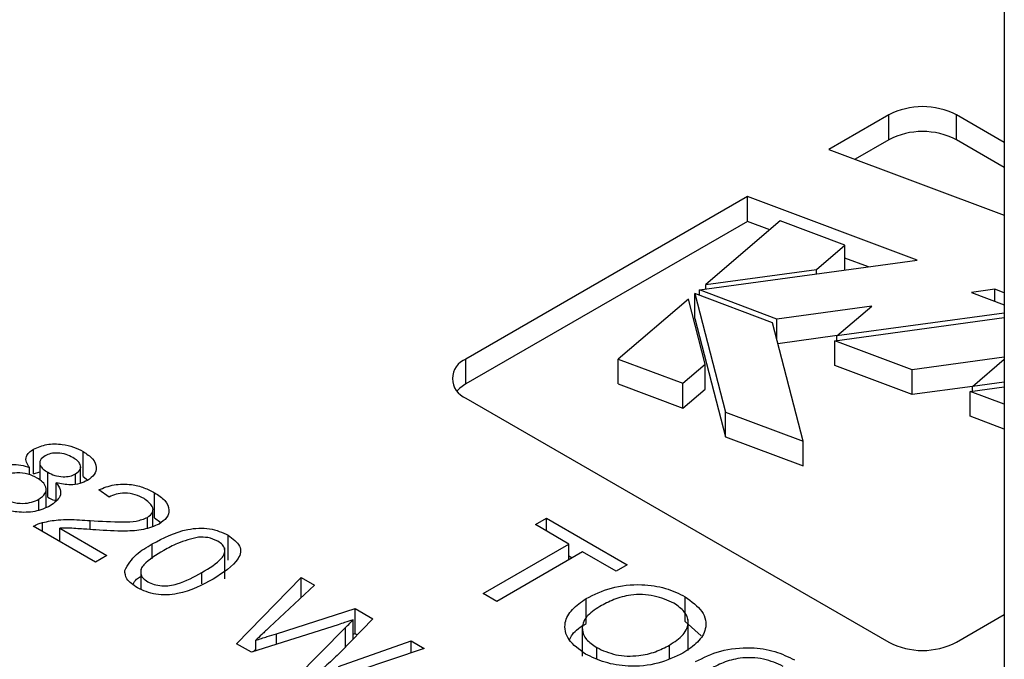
# Model space of a CAD drawing. Header units: inches. Extents: x 1880 to 2363, y -453 to -54.
# Tile 680 of 1056: x 1950.914 to 1951.561, y -147.748 to -147.328. Entities that reach past the tile are written whole.
import ezdxf

# ---------------------------------------------------------------- set-up
doc = ezdxf.new("R2010")
doc.units = ezdxf.units.IN
doc.header["$LTSCALE"] = 0.5
doc.header["$MEASUREMENT"] = 0
doc.layers.add('SID-M-S', color=105, linetype='Continuous')

msp = doc.modelspace()

# ---------------------------------------------------------------- linework, layer by layer
at = {"layer": 'SID-M-S'}
for p, q in [((1951.56069, -146.72774), (1951.56069, -148.53234)), ((1951.48485, -147.39061), (1951.44548, -147.41333)), ((1951.48485, -147.40694), (1951.48485, -147.39061)), ((1951.56069, -147.40876), (1951.52924, -147.39061)), ((1951.52924, -147.40694), (1951.52924, -147.39061)), ((1951.48485, -147.40694), (1951.46264, -147.41976)), ((1951.56069, -147.42509), (1951.52924, -147.40694)), ((1951.44548, -147.41333), (1951.56069, -147.45647)), ((1951.3919, -147.44427), (1951.20706, -147.55097)), ((1951.50355, -147.48607), (1951.3919, -147.44427)), ((1951.3919, -147.4606), (1951.3919, -147.44427)), ((1951.41357, -147.46024), (1951.36454, -147.50204)), ((1951.45605, -147.47615), (1951.41357, -147.46024)), ((1951.3919, -147.4606), (1951.20706, -147.5673)), ((1951.40666, -147.46613), (1951.3919, -147.4606)), ((1951.43733, -147.49211), (1951.45605, -147.47615)), ((1951.45605, -147.49248), (1951.45605, -147.47615)), ((1951.36037, -147.50561), (1951.50355, -147.48607)), ((1951.47158, -147.49043), (1951.45605, -147.48462)), ((1951.36454, -147.50204), (1951.43733, -147.49211)), ((1951.43733, -147.49511), (1951.43733, -147.49211)), ((1951.45594, -147.49257), (1951.45605, -147.49248)), ((1951.36454, -147.50504), (1951.36454, -147.50204)), ((1951.55446, -147.50513), (1951.53907, -147.50723)), ((1951.56069, -147.50747), (1951.55446, -147.50513)), ((1951.55446, -147.51299), (1951.55446, -147.50513)), ((1951.35321, -147.51175), (1951.30706, -147.55099)), ((1951.36425, -147.55439), (1951.35321, -147.51175)), ((1951.40837, -147.5271), (1951.35736, -147.508)), ((1951.35736, -147.508), (1951.37748, -147.58577)), ((1951.35736, -147.52433), (1951.35736, -147.508)), ((1951.41121, -147.52468), (1951.36037, -147.50561)), ((1951.36037, -147.50913), (1951.36037, -147.50561)), ((1951.53907, -147.50723), (1951.56069, -147.51533)), ((1951.4737, -147.51615), (1951.41121, -147.52468)), ((1951.45073, -147.53573), (1951.4737, -147.51615)), ((1951.35736, -147.52433), (1951.37748, -147.6021)), ((1951.41121, -147.53807), (1951.41121, -147.52468)), ((1951.44927, -147.53893), (1951.56069, -147.52373)), ((1951.56069, -147.52073), (1951.45073, -147.53573)), ((1951.42849, -147.60487), (1951.40837, -147.5271)), ((1951.45089, -147.53559), (1951.41194, -147.54091)), ((1951.45073, -147.53873), (1951.45073, -147.53573)), ((1951.50018, -147.55799), (1951.44927, -147.53893)), ((1951.44927, -147.55526), (1951.44927, -147.53893)), ((1951.56069, -147.54973), (1951.50018, -147.55799)), ((1951.20706, -147.5673), (1951.20706, -147.55097)), ((1951.30706, -147.55099), (1951.34954, -147.56689)), ((1951.30706, -147.56732), (1951.30706, -147.55099)), ((1951.34954, -147.56689), (1951.36425, -147.55439)), ((1951.36425, -147.57072), (1951.36425, -147.55439)), ((1951.50018, -147.57432), (1951.44927, -147.55526)), ((1951.53971, -147.56904), (1951.56069, -147.55115)), ((1951.50018, -147.57432), (1951.50018, -147.55799)), ((1951.20316, -147.57005), (1951.20124, -147.57195)), ((1951.20706, -147.5673), (1951.20316, -147.57005)), ((1951.30706, -147.56732), (1951.34954, -147.58323)), ((1951.34954, -147.58323), (1951.34954, -147.56689)), ((1951.53986, -147.56891), (1951.50018, -147.57432)), ((1951.53825, -147.57224), (1951.56069, -147.56918)), ((1951.56069, -147.56618), (1951.53971, -147.56904)), ((1951.53971, -147.57204), (1951.53971, -147.56904)), ((1951.20706, -147.57659), (1951.48485, -147.73696)), ((1951.34954, -147.58323), (1951.36425, -147.57072)), ((1951.56069, -147.58065), (1951.53825, -147.57224)), ((1951.53825, -147.58857), (1951.53825, -147.57224)), ((1951.37748, -147.6021), (1951.37748, -147.58577)), ((1951.37748, -147.58577), (1951.42849, -147.60487)), ((1951.56069, -147.59698), (1951.53825, -147.58857)), ((1951.37748, -147.6021), (1951.42849, -147.6212)), ((1951.42849, -147.6212), (1951.42849, -147.60487)), ((1950.9231, -147.62641), (1950.9231, -147.61008)), ((1950.95561, -147.62802), (1950.95561, -147.61169)), ((1950.92712, -147.61913), (1950.92712, -147.63042)), ((1950.95395, -147.63251), (1950.95395, -147.62184)), ((1950.92044, -147.62705), (1950.92044, -147.62211)), ((1950.9231, -147.62641), (1950.92712, -147.62504)), ((1950.93238, -147.64165), (1950.93238, -147.62532)), ((1950.95066, -147.6331), (1950.95066, -147.62644)), ((1950.95561, -147.62802), (1950.9587, -147.63044)), ((1950.93798, -147.64344), (1950.93798, -147.63224)), ((1950.9313, -147.64837), (1950.9313, -147.63656)), ((1950.97271, -147.64163), (1950.96591, -147.63683)), ((1951.00258, -147.65514), (1951.00258, -147.63881)), ((1950.92651, -147.65008), (1950.92651, -147.643)), ((1951.00145, -147.66072), (1951.00145, -147.64996)), ((1950.92891, -147.66431), (1950.92891, -147.6583)), ((1950.96016, -147.66295), (1950.96016, -147.65705)), ((1950.99788, -147.66196), (1950.99788, -147.65501)), ((1951.00258, -147.65514), (1951.0067, -147.65832)), ((1951.25265, -147.65972), (1951.25999, -147.65548)), ((1951.27468, -147.67244), (1951.25265, -147.65972)), ((1951.25999, -147.65548), (1951.31302, -147.68609)), ((1951.25999, -147.66396), (1951.25999, -147.65548)), ((1950.96365, -147.68437), (1950.92285, -147.66082)), ((1950.94024, -147.66213), (1950.9712, -147.68)), ((1950.94024, -147.67085), (1950.94024, -147.66213)), ((1951.0509, -147.68303), (1951.0509, -147.6667)), ((1951.00102, -147.68219), (1951.00102, -147.67239)), ((1951.21838, -147.70493), (1951.27468, -147.67244)), ((1951.27468, -147.6828), (1951.27468, -147.67244)), ((1950.9712, -147.68), (1950.96365, -147.68437)), ((1951.04866, -147.69539), (1951.04866, -147.67498)), ((1951.28365, -147.67762), (1951.22735, -147.71012)), ((1951.30568, -147.69033), (1951.28365, -147.67762)), ((1951.27468, -147.68029), (1951.27685, -147.68154)), ((1951.31302, -147.68609), (1951.30568, -147.69033)), ((1950.99344, -147.68869), (1950.99344, -147.70194)), ((1951.03353, -147.69854), (1951.03353, -147.69113)), ((1951.05641, -147.73792), (1951.09887, -147.6944)), ((1951.10748, -147.69936), (1951.07799, -147.72714)), ((1951.09887, -147.6944), (1951.10748, -147.69936)), ((1951.09887, -147.70747), (1951.09887, -147.6944)), ((1951.22735, -147.71012), (1951.21838, -147.70493)), ((1951.28607, -147.72458), (1951.28607, -147.70825)), ((1951.35101, -147.72341), (1951.35101, -147.70708)), ((1951.08257, -147.73132), (1951.13434, -147.71487)), ((1951.13434, -147.71487), (1951.14582, -147.7215)), ((1951.13434, -147.7312), (1951.13434, -147.71487)), ((1951.52924, -147.73696), (1951.56069, -147.7188)), ((1951.12305, -147.72542), (1951.0661, -147.74351)), ((1951.14582, -147.7215), (1951.12469, -147.74343)), ((1951.13293, -147.73487), (1951.13293, -147.72227)), ((1951.35101, -147.72341), (1951.36161, -147.73274)), ((1951.35313, -147.74236), (1951.35313, -147.72194)), ((1951.08257, -147.73828), (1951.08257, -147.73132)), ((1951.09531, -147.76037), (1951.12795, -147.72732)), ((1951.12795, -147.74004), (1951.12795, -147.72732)), ((1951.13293, -147.73165), (1951.13434, -147.7312)), ((1951.13434, -147.7312), (1951.13571, -147.73199)), ((1951.28348, -147.72568), (1951.28348, -147.7461)), ((1951.0661, -147.74351), (1951.05641, -147.73792)), ((1951.06896, -147.74261), (1951.06896, -147.73565)), ((1951.12338, -147.75297), (1951.17109, -147.73609)), ((1951.17109, -147.73609), (1951.17971, -147.74106)), ((1951.17109, -147.74394), (1951.17109, -147.73609)), ((1951.06724, -147.74315), (1951.06896, -147.74139)), ((1951.17971, -147.74106), (1951.10509, -147.76602)), ((1951.29298, -147.74778), (1951.29298, -147.74047)), ((1951.34072, -147.74765), (1951.34072, -147.73887))]:
    msp.add_line(p, q, dxfattribs=at)
for centre, radius, start, end in [((1951.50705, -147.43344), 0.04824, 62.60967, 117.39033), ((1951.50705, -147.44977), 0.04824, 62.60967, 117.39033), ((1951.21193, -147.56378), 0.0137, 110.78342, 249.21658), ((1951.50705, -147.69412), 0.04824, 242.60967, 297.39033)]:
    msp.add_arc(centre, radius, start, end, dxfattribs=at)
for points, knots in [([(1950.9231, -147.61008), (1950.92587, -147.60889), (1950.93141, -147.60649), (1950.94143, -147.60663), (1950.9496, -147.60858), (1950.95361, -147.61065), (1950.95561, -147.61169)], [0, 0, 0, 0, 0.278776, 0.558282, 0.778912, 1, 1, 1, 1]), ([(1950.92044, -147.62211), (1950.91962, -147.62098), (1950.91799, -147.61873), (1950.9179, -147.61525), (1950.9198, -147.61225), (1950.922, -147.61081), (1950.9231, -147.61008)], [0, 0, 0, 0, 0.280294, 0.55956, 0.779662, 1, 1, 1, 1]), ([(1950.93062, -147.61446), (1950.92938, -147.61539), (1950.9269, -147.61723), (1950.92703, -147.62062), (1950.9292, -147.62332), (1950.93132, -147.62465), (1950.93238, -147.62532)], [0, 0, 0, 0, 0.27915, 0.558055, 0.778735, 1, 1, 1, 1]), ([(1950.94891, -147.61568), (1950.94747, -147.61493), (1950.9446, -147.61344), (1950.93932, -147.61255), (1950.93424, -147.61285), (1950.93182, -147.61393), (1950.93062, -147.61446)], [0, 0, 0, 0, 0.280884, 0.560471, 0.780458, 1, 1, 1, 1]), ([(1950.95561, -147.61169), (1950.95789, -147.6132), (1950.96245, -147.61622), (1950.96477, -147.62177), (1950.96356, -147.62699), (1950.96013, -147.62946), (1950.95842, -147.63069)], [0, 0, 0, 0, 0.2805809, 0.5601184, 0.7801452, 1, 1, 1, 1]), ([(1950.89412, -147.6242), (1950.89617, -147.62317), (1950.90027, -147.62113), (1950.90776, -147.62), (1950.91476, -147.62044), (1950.91855, -147.62155), (1950.92044, -147.62211)], [0, 0, 0, 0, 0.280169, 0.559474, 0.779526, 1, 1, 1, 1]), ([(1950.95066, -147.62644), (1950.95184, -147.62552), (1950.95421, -147.62368), (1950.95406, -147.62035), (1950.95203, -147.61766), (1950.94995, -147.61634), (1950.94891, -147.61568)], [0, 0, 0, 0, 0.27867, 0.55815, 0.778855, 1, 1, 1, 1]), ([(1950.92531, -147.62909), (1950.92343, -147.62815), (1950.91967, -147.62626), (1950.91266, -147.6255), (1950.90631, -147.6263), (1950.90331, -147.62775), (1950.90182, -147.62847)], [0, 0, 0, 0, 0.28049, 0.5596121, 0.7797018, 1, 1, 1, 1]), ([(1950.93238, -147.62532), (1950.93382, -147.62607), (1950.93669, -147.62756), (1950.94199, -147.62846), (1950.94707, -147.62809), (1950.94947, -147.62699), (1950.95066, -147.62644)], [0, 0, 0, 0, 0.280874, 0.560177, 0.780144, 1, 1, 1, 1]), ([(1950.92651, -147.643), (1950.92811, -147.64184), (1950.9313, -147.63953), (1950.93159, -147.63524), (1950.9293, -147.63167), (1950.92664, -147.62995), (1950.92531, -147.62909)], [0, 0, 0, 0, 0.279497, 0.558753, 0.779074, 1, 1, 1, 1]), ([(1950.93798, -147.63224), (1950.93903, -147.63366), (1950.94112, -147.63651), (1950.94081, -147.64226), (1950.93655, -147.64547), (1950.93396, -147.64743)], [0, 0, 0, 0, 0.281323, 0.561878, 1, 1, 1, 1]), ([(1950.95842, -147.63069), (1950.95682, -147.63146), (1950.95364, -147.63299), (1950.94613, -147.63395), (1950.94107, -147.63289), (1950.93798, -147.63224)], [0, 0, 0, 0, 0.280591, 0.56074, 1, 1, 1, 1]), ([(1950.96591, -147.63683), (1950.96911, -147.63555), (1950.97548, -147.63301), (1950.98674, -147.63294), (1950.99585, -147.6353), (1951.00033, -147.63763), (1951.00258, -147.63881)], [0, 0, 0, 0, 0.279981, 0.558569, 0.77901, 1, 1, 1, 1]), ([(1950.99561, -147.64264), (1950.99379, -147.64171), (1950.99015, -147.63985), (1950.98342, -147.63878), (1950.97711, -147.63949), (1950.97418, -147.64091), (1950.97271, -147.64163)], [0, 0, 0, 0, 0.280717, 0.560108, 0.779741, 1, 1, 1, 1]), ([(1951.00258, -147.63881), (1951.00506, -147.64043), (1951.01002, -147.64368), (1951.01264, -147.64968), (1951.01115, -147.65533), (1951.00742, -147.65798), (1951.00555, -147.6593)], [0, 0, 0, 0, 0.280704, 0.560061, 0.78001, 1, 1, 1, 1]), ([(1950.93396, -147.64743), (1950.93078, -147.64884), (1950.9244, -147.65168), (1950.91278, -147.65185), (1950.90306, -147.64982), (1950.89838, -147.64741), (1950.89603, -147.64621)], [0, 0, 0, 0, 0.279182, 0.558674, 0.779103, 1, 1, 1, 1]), ([(1950.90289, -147.64231), (1950.90478, -147.64327), (1950.90854, -147.64517), (1950.91559, -147.64601), (1950.922, -147.6452), (1950.925, -147.64374), (1950.92651, -147.643)], [0, 0, 0, 0, 0.280544, 0.559583, 0.779608, 1, 1, 1, 1]), ([(1950.93238, -147.64165), (1950.93375, -147.64249), (1950.9353, -147.64344), (1950.93739, -147.64376), (1950.93763, -147.6438)], [0, 0, 0, 0, 0.8889797, 1, 1, 1, 1]), ([(1950.99788, -147.65501), (1950.9992, -147.65395), (1951.00186, -147.65182), (1951.00144, -147.64689), (1950.99782, -147.64425), (1950.99561, -147.64264)], [0, 0, 0, 0, 0.279497, 0.560357, 1, 1, 1, 1]), ([(1950.92285, -147.66082), (1950.92387, -147.66026), (1950.92569, -147.65925), (1950.92792, -147.65859), (1950.92891, -147.6583)], [0, 0, 0, 0, 0.559888, 1, 1, 1, 1]), ([(1950.92891, -147.6583), (1950.93232, -147.65761), (1950.93795, -147.65648), (1950.94625, -147.6563), (1950.95323, -147.65652), (1950.95785, -147.65687), (1950.96016, -147.65705)], [0, 0, 0, 0, 0.339296, 0.559447, 0.779697, 1, 1, 1, 1]), ([(1950.96016, -147.65705), (1950.96735, -147.65748), (1950.97736, -147.65807), (1950.99064, -147.65776), (1950.99547, -147.65593), (1950.99788, -147.65501)], [0, 0, 0, 0, 0.56157, 0.781771, 1, 1, 1, 1]), ([(1951.00555, -147.6593), (1951.00223, -147.6607), (1950.99557, -147.6635), (1950.98068, -147.66424), (1950.97033, -147.66361), (1950.964, -147.66323)], [0, 0, 0, 0, 0.278437, 0.558627, 1, 1, 1, 1]), ([(1950.964, -147.66323), (1950.96131, -147.66303), (1950.95689, -147.66271), (1950.95072, -147.66229), (1950.94549, -147.66193), (1950.94199, -147.66206), (1950.94024, -147.66213)], [0, 0, 0, 0, 0.340087, 0.560143, 0.780159, 1, 1, 1, 1]), ([(1951.00102, -147.67239), (1951.00826, -147.66852), (1951.01732, -147.66369), (1951.03149, -147.66184), (1951.04131, -147.66227), (1951.04707, -147.66493), (1951.0509, -147.6667)], [0, 0, 0, 0, 0.4998369, 0.6254941, 0.7509601, 1, 1, 1, 1]), ([(1951.0509, -147.6667), (1951.05394, -147.66892), (1951.05851, -147.67225), (1951.05944, -147.67792), (1951.05575, -147.68603), (1951.04758, -147.6913), (1951.04106, -147.6955)], [0, 0, 0, 0, 0.249304, 0.374731, 0.500442, 1, 1, 1, 1]), ([(1950.98295, -147.68982), (1950.98508, -147.68614), (1950.9889, -147.67954), (1950.9973, -147.67458), (1951.00102, -147.67239)], [0, 0, 0, 0, 0.55786, 1, 1, 1, 1]), ([(1951.03137, -147.66794), (1951.0266, -147.66913), (1951.01805, -147.67126), (1951.01149, -147.67505), (1951.0086, -147.67673)], [0, 0, 0, 0, 0.55774, 1, 1, 1, 1]), ([(1951.04402, -147.67058), (1951.04193, -147.66962), (1951.03819, -147.66791), (1951.03345, -147.66793), (1951.03137, -147.66794)], [0, 0, 0, 0, 0.558886, 1, 1, 1, 1]), ([(1951.03353, -147.69113), (1951.03846, -147.68822), (1951.04463, -147.68459), (1951.04867, -147.67894), (1951.04882, -147.67588), (1951.04744, -147.67289), (1951.04516, -147.67135), (1951.04402, -147.67058)], [0, 0, 0, 0, 0.500025, 0.625124, 0.750185, 0.875021, 1, 1, 1, 1]), ([(1951.0086, -147.67673), (1951.00368, -147.67963), (1950.99753, -147.68325), (1950.9934, -147.68887), (1950.99332, -147.69192), (1950.99462, -147.69491), (1950.99689, -147.69646), (1950.99802, -147.69723)], [0, 0, 0, 0, 0.5000428, 0.6251453, 0.7501671, 0.8750828, 1, 1, 1, 1]), ([(1950.99122, -147.70116), (1950.98848, -147.69931), (1950.98359, -147.69601), (1950.98314, -147.69172), (1950.98295, -147.68982)], [0, 0, 0, 0, 0.559942, 1, 1, 1, 1]), ([(1950.99802, -147.69723), (1950.99936, -147.69788), (1951.00205, -147.69918), (1951.00721, -147.69995), (1951.0125, -147.69988), (1951.02224, -147.69752), (1951.02851, -147.69397), (1951.03353, -147.69113)], [0, 0, 0, 0, 0.124885, 0.249788, 0.374806, 0.499938, 1, 1, 1, 1]), ([(1950.98843, -147.69876), (1950.98906, -147.69766), (1950.99012, -147.69579), (1950.99248, -147.69439), (1950.99344, -147.69382)], [0, 0, 0, 0, 0.591141, 1, 1, 1, 1]), ([(1951.04106, -147.6955), (1951.03382, -147.69936), (1951.02477, -147.7042), (1951.01061, -147.70604), (1951.00079, -147.70561), (1950.99504, -147.70293), (1950.99122, -147.70116)], [0, 0, 0, 0, 0.4997948, 0.6254512, 0.7509263, 1, 1, 1, 1]), ([(1951.28607, -147.70825), (1951.29128, -147.70563), (1951.30168, -147.70041), (1951.32125, -147.69836), (1951.3387, -147.70098), (1951.34691, -147.70505), (1951.35101, -147.70708)], [0, 0, 0, 0, 0.28046, 0.559384, 0.779446, 1, 1, 1, 1]), ([(1951.34371, -147.71134), (1951.3396, -147.70949), (1951.33138, -147.70578), (1951.31603, -147.70519), (1951.30392, -147.7087), (1951.29794, -147.71189), (1951.29495, -147.71349)], [0, 0, 0, 0, 0.279534, 0.5582, 0.778699, 1, 1, 1, 1]), ([(1951.28569, -147.74473), (1951.2815, -147.74174), (1951.27314, -147.73576), (1951.27097, -147.72471), (1951.27607, -147.71518), (1951.28274, -147.71056), (1951.28607, -147.70825)], [0, 0, 0, 0, 0.279813, 0.559009, 0.779423, 1, 1, 1, 1]), ([(1951.34072, -147.73887), (1951.34404, -147.73667), (1951.35066, -147.73229), (1951.35418, -147.72414), (1951.35129, -147.71665), (1951.34624, -147.71311), (1951.34371, -147.71134)], [0, 0, 0, 0, 0.280614, 0.559668, 0.779739, 1, 1, 1, 1]), ([(1951.35101, -147.70708), (1951.35526, -147.71014), (1951.36375, -147.71624), (1951.36579, -147.72753), (1951.36004, -147.73714), (1951.35311, -147.74177), (1951.34964, -147.74409)], [0, 0, 0, 0, 0.279786, 0.55886, 0.779229, 1, 1, 1, 1]), ([(1951.29495, -147.71349), (1951.29169, -147.71565), (1951.28521, -147.71996), (1951.28256, -147.72803), (1951.28548, -147.73531), (1951.29048, -147.73875), (1951.29298, -147.74047)], [0, 0, 0, 0, 0.280461, 0.559536, 0.779626, 1, 1, 1, 1]), ([(1951.13293, -147.72227), (1951.13108, -147.72286), (1951.12779, -147.72391), (1951.1245, -147.72496), (1951.12305, -147.72542)], [0, 0, 0, 0, 0.56, 1, 1, 1, 1]), ([(1951.12795, -147.72732), (1951.12888, -147.72638), (1951.13054, -147.72469), (1951.1322, -147.72301), (1951.13293, -147.72227)], [0, 0, 0, 0, 0.560001, 1, 1, 1, 1]), ([(1951.27501, -147.73542), (1951.27557, -147.73419), (1951.27744, -147.73005), (1951.28251, -147.72684), (1951.28607, -147.72458)], [0, 0, 0, 0, 0.296579, 1, 1, 1, 1]), ([(1951.07799, -147.72714), (1951.07631, -147.72873), (1951.0733, -147.73157), (1951.07029, -147.7344), (1951.06896, -147.73565)], [0, 0, 0, 0, 0.56, 1, 1, 1, 1]), ([(1951.06896, -147.73565), (1951.07151, -147.73485), (1951.07605, -147.73341), (1951.08058, -147.73196), (1951.08257, -147.73132)], [0, 0, 0, 0, 0.560005, 1, 1, 1, 1]), ([(1951.12469, -147.74343), (1951.12175, -147.74626), (1951.1165, -147.75131), (1951.11077, -147.75618), (1951.10824, -147.75833)], [0, 0, 0, 0, 0.560002, 1, 1, 1, 1]), ([(1951.34964, -147.74409), (1951.34444, -147.74658), (1951.33407, -147.75156), (1951.31481, -147.75348), (1951.29789, -147.7506), (1951.28976, -147.74669), (1951.28569, -147.74473)], [0, 0, 0, 0, 0.2802, 0.559253, 0.779494, 1, 1, 1, 1]), ([(1951.29298, -147.74047), (1951.29697, -147.7423), (1951.30493, -147.74596), (1951.31975, -147.74637), (1951.33189, -147.74348), (1951.33778, -147.74041), (1951.34072, -147.73887)], [0, 0, 0, 0, 0.279493, 0.558539, 0.778917, 1, 1, 1, 1]), ([(1951.35787, -147.74969), (1951.36308, -147.74708), (1951.37347, -147.74185), (1951.39305, -147.7398), (1951.4105, -147.74243), (1951.4187, -147.7465), (1951.42281, -147.74853)], [0, 0, 0, 0, 0.2804597, 0.5593841, 0.7794462, 1, 1, 1, 1]), ([(1951.41551, -147.75279), (1951.41139, -147.75094), (1951.40318, -147.74723), (1951.38783, -147.74664), (1951.37571, -147.75015), (1951.36974, -147.75334), (1951.36674, -147.75493)], [0, 0, 0, 0, 0.2795337, 0.5582004, 0.7786993, 1, 1, 1, 1])]:
    msp.add_open_spline(points, degree=3, knots=knots, dxfattribs=at)

doc.saveas('drawing.dxf')
